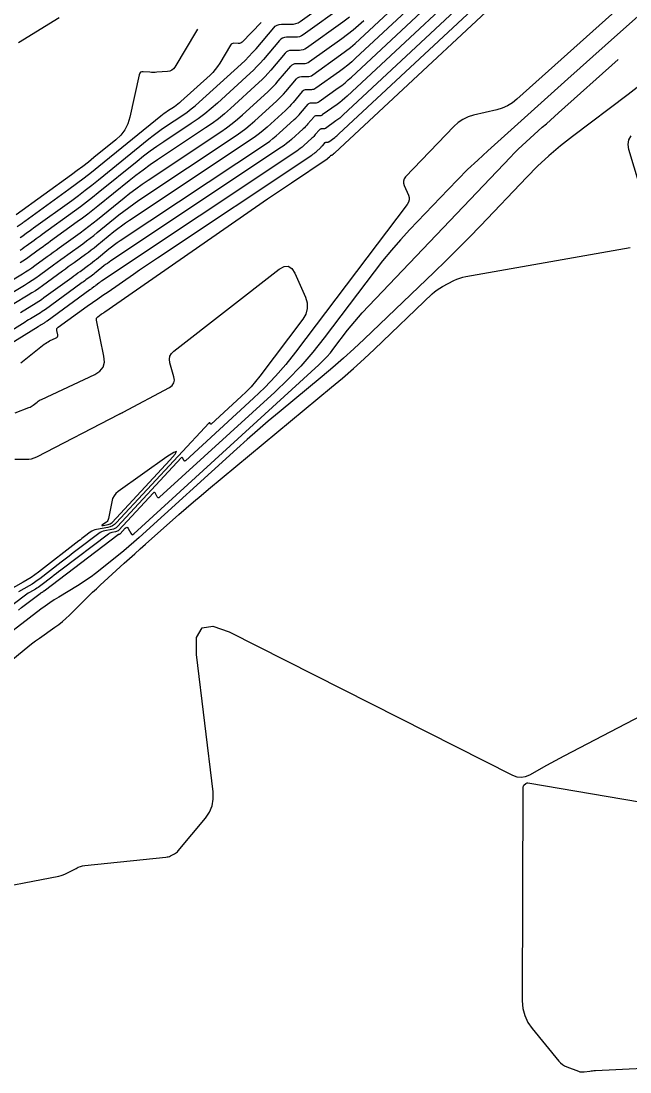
# Model space of a CAD drawing. Extents: x 1768942 to 1774819, y 723037 to 732099.
# Drawn here: x 1770440.8 to 1770546.4, y 726270.3 to 726452.6 of the extents above; entities that cross this region are included whole.
import ezdxf

# ---------------------------------------------------------------- set-up
doc = ezdxf.new("R2010")
doc.units = 0
doc.layers.add('R_Contours', color=7, linetype='Continuous')

msp = doc.modelspace()

# ---------------------------------------------------------------- linework, layer by layer
at = {"layer": 'R_Contours'}
for points in [[(1770437.5, 726404.48), (1770441.42, 726406.84), (1770442.07, 726407.25), (1770442.71, 726407.66), (1770443.34, 726408.09), (1770443.97, 726408.54), (1770446.44, 726410.34), (1770447.06, 726410.79), (1770447.68, 726411.25), (1770448.3, 726411.69), (1770448.92, 726412.14), (1770451.51, 726414.01), (1770452.14, 726414.48), (1770452.77, 726414.95), (1770453.39, 726415.44), (1770454, 726415.93), (1770457.78, 726419), (1770458.62, 726419.66), (1770459.47, 726420.31), (1770460.34, 726420.94), (1770461.23, 726421.54), (1770478.07, 726432.75), (1770478.92, 726433.34), (1770479.75, 726433.97), (1770480.55, 726434.62), (1770481.33, 726435.31), (1770485.1, 726438.73), (1770485.51, 726439.13), (1770485.91, 726439.53), (1770486.3, 726439.95), (1770486.68, 726440.38), (1770488.56, 726442.61), (1770488.74, 726442.78), (1770488.94, 726442.9), (1770489.16, 726442.97), (1770489.41, 726443), (1770490.44, 726442.99), (1770490.69, 726443), (1770490.93, 726443.06), (1770491.16, 726443.15), (1770491.38, 726443.28), (1770496.2, 726446.74), (1770497.06, 726447.38), (1770497.9, 726448.04), (1770498.72, 726448.74), (1770499.52, 726449.46), (1770516.76, 726465.56)], [(1770525.01, 726465.44), (1770497.36, 726439.61), (1770496.94, 726439.23), (1770496.5, 726438.86), (1770496.06, 726438.51), (1770495.6, 726438.17), (1770493.03, 726436.33), (1770492.92, 726436.26), (1770492.8, 726436.21), (1770492.67, 726436.18), (1770492.54, 726436.17), (1770491.99, 726436.18), (1770491.86, 726436.16), (1770491.74, 726436.13), (1770491.63, 726436.06), (1770491.54, 726435.97), (1770490.54, 726434.79), (1770490.34, 726434.56), (1770490.13, 726434.33), (1770489.92, 726434.12), (1770489.7, 726433.91), (1770487.7, 726432.09), (1770487.28, 726431.73), (1770486.85, 726431.38), (1770486.41, 726431.05), (1770485.96, 726430.73), (1770456.37, 726411.03), (1770456.06, 726410.82), (1770455.76, 726410.6), (1770455.46, 726410.37), (1770455.16, 726410.14), (1770453.83, 726409.06), (1770453.62, 726408.89), (1770453.4, 726408.72), (1770453.18, 726408.55), (1770452.96, 726408.38), (1770452.06, 726407.74), (1770451.83, 726407.57), (1770451.61, 726407.41), (1770451.39, 726407.25), (1770451.16, 726407.08), (1770445.03, 726402.61), (1770444.75, 726402.41), (1770444.46, 726402.22), (1770444.18, 726402.03), (1770443.88, 726401.85), (1770442.7, 726401.14), (1770442.41, 726400.96), (1770442.11, 726400.78), (1770441.82, 726400.6), (1770441.53, 726400.42), (1770437.51, 726397.89)], [(1770527.76, 726465.39), (1770496.64, 726436.33), (1770496.34, 726436.06), (1770496.04, 726435.8), (1770495.72, 726435.55), (1770495.4, 726435.31), (1770493.59, 726434.01), (1770493.51, 726433.96), (1770493.42, 726433.93), (1770493.33, 726433.91), (1770493.24, 726433.9), (1770492.85, 726433.9), (1770492.76, 726433.89), (1770492.67, 726433.87), (1770492.6, 726433.82), (1770492.53, 726433.76), (1770491.82, 726432.92), (1770491.68, 726432.76), (1770491.54, 726432.6), (1770491.39, 726432.45), (1770491.23, 726432.3), (1770489.82, 726431.02), (1770489.52, 726430.76), (1770489.22, 726430.52), (1770488.91, 726430.28), (1770488.59, 726430.06), (1770454.76, 726407.53), (1770454.64, 726407.45), (1770454.52, 726407.36), (1770454.4, 726407.28), (1770454.29, 726407.18), (1770453.78, 726406.77), (1770453.69, 726406.7), (1770453.61, 726406.64), (1770453.52, 726406.57), (1770453.44, 726406.51), (1770453.09, 726406.26), (1770453.01, 726406.2), (1770452.92, 726406.13), (1770452.83, 726406.07), (1770452.75, 726406.01), (1770445.3, 726400.58), (1770445.18, 726400.49), (1770445.05, 726400.4), (1770444.92, 726400.32), (1770444.79, 726400.24), (1770444.27, 726399.92), (1770444.14, 726399.84), (1770444.01, 726399.76), (1770443.88, 726399.68), (1770443.75, 726399.6), (1770438.92, 726396.58)], [(1770519.51, 726465.52), (1770498.8, 726446.18), (1770498.13, 726445.57), (1770497.44, 726444.98), (1770496.73, 726444.42), (1770496, 726443.88), (1770491.93, 726440.96), (1770491.75, 726440.85), (1770491.56, 726440.78), (1770491.35, 726440.73), (1770491.14, 726440.72), (1770490.27, 726440.72), (1770490.06, 726440.7), (1770489.87, 726440.64), (1770489.7, 726440.54), (1770489.55, 726440.39), (1770487.97, 726438.51), (1770487.65, 726438.15), (1770487.32, 726437.8), (1770486.98, 726437.46), (1770486.63, 726437.13), (1770483.45, 726434.23), (1770482.79, 726433.66), (1770482.12, 726433.1), (1770481.42, 726432.58), (1770480.7, 726432.08), (1770459.61, 726418.04), (1770458.92, 726417.56), (1770458.23, 726417.07), (1770457.56, 726416.57), (1770456.9, 726416.04), (1770453.95, 726413.64), (1770453.47, 726413.25), (1770452.98, 726412.87), (1770452.49, 726412.5), (1770451.99, 726412.14), (1770449.99, 726410.69), (1770449.49, 726410.33), (1770448.99, 726409.97), (1770448.49, 726409.6), (1770447.99, 726409.24), (1770444.49, 726406.68), (1770443.89, 726406.26), (1770443.29, 726405.85), (1770442.68, 726405.46), (1770442.06, 726405.07), (1770439.55, 726403.56)], [(1770439.76, 726384.66), (1770442.16, 726385.57), (1770442.36, 726385.66), (1770442.55, 726385.76), (1770442.74, 726385.87), (1770442.91, 726386), (1770443.6, 726386.54), (1770443.77, 726386.67), (1770443.95, 726386.79), (1770444.14, 726386.9), (1770444.33, 726386.99), (1770453.59, 726391.32), (1770454.46, 726391.88), (1770455.01, 726392.59), (1770455.25, 726393.46), (1770455.18, 726394.49), (1770453.88, 726400.76), (1770453.87, 726400.93), (1770453.9, 726401.08), (1770453.98, 726401.22), (1770454.11, 726401.33), (1770454.71, 726401.76), (1770454.86, 726401.87), (1770455.01, 726401.97), (1770455.16, 726402.08), (1770455.31, 726402.19), (1770483.5, 726421.76), (1770484.54, 726422.48), (1770485.58, 726423.19), (1770486.62, 726423.89), (1770487.67, 726424.59), (1770493.85, 726428.71), (1770493.91, 726428.75), (1770493.96, 726428.79), (1770494.01, 726428.83), (1770494.06, 726428.87), (1770494.3, 726429.09), (1770494.32, 726429.11), (1770494.35, 726429.14), (1770494.37, 726429.17), (1770494.4, 726429.19), (1770494.51, 726429.33), (1770494.53, 726429.34), (1770494.54, 726429.35), (1770494.55, 726429.36), (1770494.57, 726429.36), (1770494.63, 726429.36), (1770494.65, 726429.36), (1770494.66, 726429.36), (1770494.68, 726429.37), (1770494.69, 726429.38), (1770494.99, 726429.59), (1770495.05, 726429.63), (1770495.1, 726429.68), (1770495.15, 726429.72), (1770495.2, 726429.76), (1770533.26, 726465.31)], [(1770440.68, 726402.08), (1770441.14, 726402.35), (1770442.97, 726403.46), (1770443.43, 726403.74), (1770443.88, 726404.04), (1770444.32, 726404.34), (1770444.76, 726404.65), (1770449.58, 726408.16), (1770449.94, 726408.43), (1770450.3, 726408.69), (1770450.66, 726408.95), (1770451.02, 726409.21), (1770452.47, 726410.26), (1770452.83, 726410.53), (1770453.19, 726410.8), (1770453.54, 726411.07), (1770453.89, 726411.35), (1770456.03, 726413.09), (1770456.51, 726413.47), (1770457, 726413.84), (1770457.49, 726414.19), (1770457.99, 726414.54), (1770483.33, 726431.41), (1770483.91, 726431.81), (1770484.48, 726432.24), (1770485.04, 726432.69), (1770485.57, 726433.16), (1770488.16, 726435.52), (1770488.45, 726435.79), (1770488.73, 726436.07), (1770488.99, 726436.35), (1770489.25, 726436.65), (1770490.55, 726438.18), (1770490.67, 726438.3), (1770490.81, 726438.38), (1770490.96, 726438.43), (1770491.13, 726438.45), (1770491.84, 726438.44), (1770492.01, 726438.46), (1770492.18, 726438.49), (1770492.33, 726438.56), (1770492.48, 726438.65), (1770495.8, 726441.02), (1770496.39, 726441.46), (1770496.97, 726441.92), (1770497.53, 726442.4), (1770498.08, 726442.89), (1770522.26, 726465.48)], [(1770440.76, 726393.36), (1770444.82, 726396.56), (1770445.04, 726396.72), (1770445.27, 726396.87), (1770445.5, 726397.01), (1770445.74, 726397.13), (1770446.88, 726397.66), (1770447.03, 726397.76), (1770447.13, 726397.88), (1770447.17, 726398.02), (1770447.15, 726398.2), (1770447, 726398.95), (1770446.98, 726399.12), (1770447.02, 726399.28), (1770447.1, 726399.42), (1770447.23, 726399.54), (1770452.29, 726403.15), (1770453.19, 726403.78), (1770454.09, 726404.42), (1770454.99, 726405.05), (1770455.89, 726405.67), (1770460.3, 726408.74), (1770461.34, 726409.45), (1770462.38, 726410.16), (1770463.42, 726410.87), (1770464.47, 726411.57), (1770491.22, 726429.39), (1770491.41, 726429.52), (1770491.59, 726429.65), (1770491.77, 726429.8), (1770491.94, 726429.95), (1770492.76, 726430.7), (1770492.85, 726430.78), (1770492.94, 726430.87), (1770493.03, 726430.96), (1770493.11, 726431.06), (1770493.52, 726431.55), (1770493.56, 726431.58), (1770493.61, 726431.61), (1770493.65, 726431.63), (1770493.71, 726431.63), (1770493.93, 726431.63), (1770493.99, 726431.63), (1770494.04, 726431.64), (1770494.09, 726431.66), (1770494.14, 726431.69), (1770495.2, 726432.45), (1770495.38, 726432.59), (1770495.57, 726432.74), (1770495.75, 726432.89), (1770495.92, 726433.05), (1770530.51, 726465.35)], [(1770552.87, 726458.03), (1770544.22, 726450.31), (1770542.06, 726448.38), (1770539.91, 726446.45), (1770537.75, 726444.51), (1770535.59, 726442.58), (1770521.74, 726430.14), (1770519.97, 726428.51), (1770518.23, 726426.85), (1770516.52, 726425.16), (1770514.85, 726423.43), (1770508.22, 726416.46), (1770506.59, 726414.69), (1770505.01, 726412.88), (1770503.48, 726411.03), (1770502, 726409.13), (1770493.34, 726397.68), (1770491.36, 726395.18), (1770489.28, 726392.77), (1770487.08, 726390.47), (1770484.78, 726388.27), (1770464.82, 726370.02), (1770464.7, 726369.94), (1770464.6, 726369.92), (1770464.5, 726369.97), (1770464.42, 726370.09), (1770464.11, 726370.7), (1770464.03, 726370.82), (1770463.94, 726370.87), (1770463.83, 726370.85), (1770463.72, 726370.76), (1770457.74, 726364.32), (1770457.62, 726364.21), (1770457.49, 726364.13), (1770457.34, 726364.06), (1770457.18, 726364.02), (1770456.53, 726363.91), (1770456.37, 726363.87), (1770456.22, 726363.82), (1770456.08, 726363.74), (1770455.94, 726363.65), (1770447.71, 726357.39), (1770447.32, 726357.09), (1770446.93, 726356.79), (1770446.53, 726356.49), (1770446.14, 726356.19), (1770444.24, 726354.71), (1770444.01, 726354.54), (1770443.77, 726354.38), (1770443.53, 726354.23), (1770443.29, 726354.08), (1770442.29, 726353.52), (1770442.05, 726353.37), (1770441.81, 726353.22), (1770441.57, 726353.06), (1770441.34, 726352.89), (1770429.74, 726344.09)], [(1770440.66, 726415.06), (1770440.91, 726415.25), (1770441.93, 726415.99), (1770442.18, 726416.17), (1770442.44, 726416.36), (1770442.69, 726416.54), (1770442.95, 726416.73), (1770449.58, 726421.52), (1770450.76, 726422.39), (1770451.93, 726423.27), (1770453.09, 726424.17), (1770454.23, 726425.09), (1770462.97, 726432.2), (1770463.68, 726432.76), (1770464.39, 726433.3), (1770465.12, 726433.82), (1770465.86, 726434.33), (1770468.86, 726436.32), (1770469.59, 726436.83), (1770470.31, 726437.37), (1770471, 726437.94), (1770471.68, 726438.53), (1770478.96, 726445.16), (1770479.64, 726445.8), (1770480.29, 726446.46), (1770480.93, 726447.14), (1770481.54, 726447.83), (1770484.6, 726451.45), (1770484.88, 726451.73), (1770485.21, 726451.93), (1770485.57, 726452.05), (1770485.97, 726452.09), (1770487.65, 726452.07), (1770488.06, 726452.1), (1770488.45, 726452.19), (1770488.82, 726452.34), (1770489.17, 726452.55), (1770497.48, 726458.51)], [(1770546.53, 726456.82), (1770526.78, 726439.08), (1770525.99, 726438.45), (1770525.14, 726437.93), (1770524.22, 726437.53), (1770523.26, 726437.23), (1770519.26, 726436.29), (1770518.3, 726435.99), (1770517.41, 726435.57), (1770516.59, 726435.02), (1770515.85, 726434.34), (1770507.47, 726425.59), (1770507.21, 726425.24), (1770507.08, 726424.88), (1770507.08, 726424.49), (1770507.21, 726424.08), (1770507.95, 726422.4), (1770508.08, 726421.99), (1770508.09, 726421.59), (1770507.99, 726421.2), (1770507.77, 726420.83), (1770488.39, 726395.17), (1770486.71, 726393.05), (1770484.94, 726391.02), (1770483.07, 726389.06), (1770481.12, 726387.19), (1770469.29, 726376.37), (1770469.21, 726376.32), (1770469.14, 726376.31), (1770469.08, 726376.34), (1770469.03, 726376.42), (1770468.83, 726376.81), (1770468.78, 726376.89), (1770468.72, 726376.92), (1770468.65, 726376.9), (1770468.58, 726376.85), (1770457.51, 726364.95), (1770457.3, 726364.75), (1770457.06, 726364.59), (1770456.8, 726364.48), (1770456.52, 726364.41), (1770455.34, 726364.2), (1770455.05, 726364.13), (1770454.77, 726364.03), (1770454.51, 726363.9), (1770454.27, 726363.74), (1770450.53, 726360.89), (1770449.83, 726360.36), (1770449.13, 726359.82), (1770448.43, 726359.28), (1770447.73, 726358.74), (1770444.03, 726355.88), (1770443.6, 726355.56), (1770443.15, 726355.25), (1770442.7, 726354.96), (1770442.23, 726354.69), (1770440.35, 726353.61)], [(1770496.8, 726455.31), (1770489.72, 726450.24), (1770489.4, 726450.04), (1770489.07, 726449.91), (1770488.72, 726449.83), (1770488.35, 726449.8), (1770486.83, 726449.81), (1770486.47, 726449.78), (1770486.14, 726449.67), (1770485.85, 726449.49), (1770485.59, 726449.24), (1770482.82, 726445.97), (1770482.27, 726445.34), (1770481.7, 726444.73), (1770481.11, 726444.13), (1770480.5, 726443.56), (1770474.84, 726438.4), (1770473.76, 726437.45), (1770472.65, 726436.55), (1770471.5, 726435.69), (1770470.32, 726434.87), (1770465.53, 726431.68), (1770464.34, 726430.87), (1770463.18, 726430.03), (1770462.03, 726429.17), (1770460.91, 726428.27), (1770454.18, 726422.8), (1770453.16, 726421.99), (1770452.14, 726421.19), (1770451.1, 726420.41), (1770450.06, 726419.64), (1770444.44, 726415.58), (1770444.1, 726415.33), (1770443.75, 726415.08), (1770443.4, 726414.83), (1770443.06, 726414.58), (1770441.68, 726413.57), (1770441.33, 726413.32), (1770440.97, 726413.08), (1770440.62, 726412.85)], [(1770435.44, 726405.4), (1770441.03, 726408.77), (1770441.58, 726409.11), (1770442.13, 726409.47), (1770442.67, 726409.84), (1770443.2, 726410.22), (1770445.31, 726411.76), (1770445.84, 726412.14), (1770446.37, 726412.52), (1770446.9, 726412.91), (1770447.43, 726413.29), (1770451.02, 726415.89), (1770451.8, 726416.46), (1770452.56, 726417.03), (1770453.31, 726417.62), (1770454.06, 726418.22), (1770458.65, 726421.95), (1770459.67, 726422.76), (1770460.71, 726423.55), (1770461.77, 726424.31), (1770462.85, 726425.04), (1770475.43, 726433.43), (1770476.42, 726434.11), (1770477.38, 726434.83), (1770478.31, 726435.59), (1770479.21, 726436.38), (1770483.56, 726440.34), (1770484.04, 726440.79), (1770484.51, 726441.26), (1770484.96, 726441.74), (1770485.39, 726442.24), (1770487.57, 726444.82), (1770487.78, 726445.02), (1770488.01, 726445.16), (1770488.27, 726445.24), (1770488.55, 726445.27), (1770489.74, 726445.26), (1770490.04, 726445.28), (1770490.31, 726445.34), (1770490.58, 726445.45), (1770490.82, 726445.6), (1770496.4, 726449.6), (1770497.4, 726450.34), (1770498.37, 726451.11), (1770499.32, 726451.91), (1770500.24, 726452.74)], [(1770482.41, 726452.4), (1770479.13, 726448.96), (1770478.99, 726448.84), (1770478.83, 726448.76), (1770478.66, 726448.71), (1770478.47, 726448.71), (1770477.7, 726448.76), (1770477.51, 726448.75), (1770477.36, 726448.69), (1770477.22, 726448.59), (1770477.11, 726448.45), (1770475.25, 726445.31), (1770474.88, 726444.75), (1770474.48, 726444.22), (1770474.04, 726443.72), (1770473.56, 726443.25), (1770468.52, 726438.65), (1770468.25, 726438.42), (1770467.97, 726438.19), (1770467.69, 726437.98), (1770467.39, 726437.77), (1770466.2, 726436.98), (1770465.9, 726436.78), (1770465.61, 726436.57), (1770465.32, 726436.35), (1770465.04, 726436.13), (1770454.29, 726427.38), (1770453.01, 726426.36), (1770451.72, 726425.35), (1770450.41, 726424.37), (1770449.09, 726423.4), (1770441.46, 726417.88), (1770441.29, 726417.76), (1770441.13, 726417.64), (1770440.97, 726417.52), (1770440.8, 726417.4), (1770440.15, 726416.92)], [(1770440.36, 726448.92), (1770447.43, 726453.26)], [(1770497.73, 726453.29), (1770496.6, 726452.45), (1770490.27, 726447.92), (1770489.99, 726447.75), (1770489.69, 726447.62), (1770489.38, 726447.55), (1770489.05, 726447.53), (1770487.69, 726447.54), (1770487.37, 726447.51), (1770487.08, 726447.42), (1770486.81, 726447.26), (1770486.58, 726447.03), (1770484.11, 726444.11), (1770483.61, 726443.54), (1770483.1, 726442.99), (1770482.58, 726442.46), (1770482.03, 726441.95), (1770477.09, 726437.45), (1770476.07, 726436.55), (1770475.01, 726435.69), (1770473.92, 726434.88), (1770472.8, 726434.1), (1770464.46, 726428.55), (1770463.19, 726427.68), (1770461.95, 726426.78), (1770460.72, 726425.86), (1770459.52, 726424.9), (1770454.12, 726420.51), (1770453.24, 726419.81), (1770452.35, 726419.11), (1770451.45, 726418.43), (1770450.54, 726417.77), (1770445.93, 726414.44), (1770445.5, 726414.12), (1770445.06, 726413.8), (1770444.62, 726413.48), (1770444.19, 726413.17), (1770442.44, 726411.89), (1770442, 726411.58), (1770441.55, 726411.27), (1770441.1, 726410.98), (1770440.64, 726410.7)], [(1770471.4, 726451.19), (1770471.19, 726450.93), (1770467.45, 726444.63), (1770467.21, 726444.32), (1770466.93, 726444.09), (1770466.59, 726443.93), (1770466.2, 726443.86), (1770464.32, 726443.73), (1770464.03, 726443.71), (1770463.73, 726443.71), (1770463.44, 726443.71), (1770463.15, 726443.73), (1770461.99, 726443.83), (1770461.73, 726443.82), (1770461.53, 726443.73), (1770461.38, 726443.56), (1770461.29, 726443.31), (1770459.65, 726435.94), (1770459.3, 726434.8), (1770458.78, 726433.76), (1770458.09, 726432.84), (1770457.22, 726432.01), (1770453.43, 726428.93), (1770452.48, 726428.17), (1770451.52, 726427.42), (1770450.55, 726426.68), (1770449.56, 726425.96), (1770439.96, 726419.02)], [(1770440.33, 726350.46), (1770440.88, 726350.88), (1770444.14, 726353.35), (1770444.16, 726353.37), (1770444.19, 726353.39), (1770444.21, 726353.4), (1770444.24, 726353.42), (1770444.34, 726353.48), (1770444.37, 726353.49), (1770444.39, 726353.51), (1770444.42, 726353.53), (1770444.44, 726353.54), (1770444.64, 726353.7), (1770444.68, 726353.73), (1770444.72, 726353.76), (1770444.76, 726353.79), (1770444.81, 726353.82), (1770457.61, 726363.57), (1770457.64, 726363.59), (1770457.66, 726363.6), (1770457.69, 726363.61), (1770457.73, 726363.62), (1770457.85, 726363.64), (1770457.89, 726363.65), (1770457.91, 726363.66), (1770457.94, 726363.68), (1770457.96, 726363.7), (1770458.87, 726364.67), (1770459.02, 726364.8), (1770459.16, 726364.82), (1770459.28, 726364.76), (1770459.39, 726364.6), (1770459.81, 726363.77), (1770459.92, 726363.6), (1770460.05, 726363.53), (1770460.2, 726363.55), (1770460.36, 726363.66), (1770492.42, 726392.98), (1770493.12, 726393.66), (1770493.8, 726394.37), (1770494.44, 726395.1), (1770495.05, 726395.87), (1770497.42, 726399.01), (1770498.02, 726399.78), (1770498.64, 726400.54), (1770499.29, 726401.27), (1770499.95, 726402), (1770525.66, 726429.04), (1770526.32, 726429.72), (1770526.99, 726430.38), (1770527.67, 726431.03), (1770528.36, 726431.67), (1770531.17, 726434.19), (1770531.87, 726434.82), (1770532.58, 726435.45), (1770533.28, 726436.08), (1770533.98, 726436.71), (1770544.34, 726445.96)], [(1770547.62, 726441.08), (1770546.07, 726439.88), (1770536.42, 726432.61), (1770534.32, 726430.97), (1770532.3, 726429.24), (1770530.35, 726427.43), (1770528.48, 726425.54), (1770520.43, 726417.1), (1770518.47, 726415.07), (1770516.48, 726413.05), (1770514.47, 726411.06), (1770512.44, 726409.09), (1770500.27, 726397.44), (1770498.5, 726395.77), (1770496.7, 726394.14), (1770494.87, 726392.54), (1770493.02, 726390.97), (1770485.53, 726384.77), (1770483.67, 726383.21), (1770481.82, 726381.62), (1770479.99, 726380.02), (1770478.19, 726378.4), (1770461.25, 726363.03), (1770460.38, 726362.25), (1770459.5, 726361.48), (1770458.6, 726360.74), (1770457.69, 726360), (1770453.68, 726356.82), (1770452.93, 726356.25), (1770452.17, 726355.7), (1770451.38, 726355.17), (1770450.59, 726354.67), (1770447.36, 726352.71), (1770446.56, 726352.21), (1770445.77, 726351.69), (1770445, 726351.15), (1770444.24, 726350.59), (1770435.31, 726343.8)], [(1770549.69, 726418.69), (1770546.2, 726430.35), (1770546.06, 726431.24), (1770546.18, 726432.03), (1770546.56, 726432.74)], [(1770436.03, 726339.25), (1770441.35, 726343.59), (1770441.99, 726344.1), (1770442.64, 726344.61), (1770443.3, 726345.1), (1770443.97, 726345.58), (1770446.67, 726347.47), (1770447.33, 726347.96), (1770447.97, 726348.47), (1770448.59, 726349.01), (1770449.19, 726349.58), (1770451.89, 726352.27), (1770452.54, 726352.91), (1770453.2, 726353.54), (1770453.86, 726354.16), (1770454.53, 726354.78), (1770458.7, 726358.57), (1770459.62, 726359.4), (1770460.54, 726360.23), (1770461.47, 726361.06), (1770462.4, 726361.89), (1770468.16, 726367.01), (1770469.44, 726368.13), (1770470.72, 726369.24), (1770472.02, 726370.34), (1770473.32, 726371.43), (1770494.64, 726389.1), (1770496.55, 726390.71), (1770498.42, 726392.35), (1770500.27, 726394.03), (1770502.08, 726395.73), (1770512.08, 726405.31), (1770512.49, 726405.68), (1770512.93, 726406.01), (1770513.39, 726406.32), (1770513.87, 726406.59), (1770515.84, 726407.62), (1770516.34, 726407.85), (1770516.86, 726408.05), (1770517.38, 726408.2), (1770517.93, 726408.32), (1770546.41, 726413.37)], [(1770439.72, 726376.64), (1770441.69, 726376.61), (1770442.17, 726376.63), (1770442.64, 726376.71), (1770443.1, 726376.85), (1770443.54, 726377.05), (1770457.82, 726384.44), (1770457.87, 726384.47), (1770457.93, 726384.5), (1770457.99, 726384.52), (1770458.04, 726384.55), (1770458.27, 726384.66), (1770458.32, 726384.69), (1770458.38, 726384.71), (1770458.43, 726384.74), (1770458.49, 726384.77), (1770466.52, 726389.09), (1770466.99, 726389.43), (1770467.28, 726389.85), (1770467.38, 726390.34), (1770467.3, 726390.92), (1770466.62, 726393.37), (1770466.54, 726393.95), (1770466.62, 726394.48), (1770466.87, 726394.95), (1770467.29, 726395.37), (1770485.55, 726409.56), (1770486.39, 726410.04), (1770487.12, 726410.09), (1770487.74, 726409.7), (1770488.25, 726408.89), (1770490.09, 726404.76), (1770490.4, 726403.74), (1770490.43, 726402.76), (1770490.18, 726401.81), (1770489.64, 726400.89), (1770482.19, 726391.03), (1770481.45, 726390.1), (1770480.67, 726389.2), (1770479.84, 726388.33), (1770478.98, 726387.51), (1770473.75, 726382.72), (1770473.71, 726382.7), (1770473.68, 726382.7), (1770473.66, 726382.71), (1770473.63, 726382.74), (1770473.55, 726382.92), (1770473.52, 726382.95), (1770473.5, 726382.97), (1770473.47, 726382.96), (1770473.44, 726382.93), (1770457.29, 726365.57), (1770456.98, 726365.28), (1770456.63, 726365.06), (1770456.26, 726364.89), (1770455.85, 726364.79), (1770453.89, 726364.45), (1770453.6, 726364.38), (1770453.32, 726364.28), (1770453.05, 726364.14), (1770452.8, 726363.97), (1770451.82, 726363.23), (1770451.57, 726363.04), (1770451.33, 726362.85), (1770451.08, 726362.67), (1770450.84, 726362.48), (1770443.83, 726357.05), (1770443.19, 726356.58), (1770442.53, 726356.13), (1770441.86, 726355.7), (1770441.18, 726355.29), (1770437.59, 726353.25)], [(1770433.46, 726301.67), (1770447.34, 726304.33), (1770447.74, 726304.42), (1770448.13, 726304.54), (1770448.51, 726304.7), (1770448.87, 726304.88), (1770450.33, 726305.66), (1770450.69, 726305.84), (1770451.08, 726305.98), (1770451.47, 726306.08), (1770451.87, 726306.14), (1770465.92, 726307.6), (1770466.12, 726307.63), (1770466.32, 726307.68), (1770466.51, 726307.74), (1770466.69, 726307.83), (1770467.42, 726308.2), (1770467.6, 726308.3), (1770467.76, 726308.42), (1770467.91, 726308.55), (1770468.05, 726308.7), (1770472.75, 726314.37), (1770473.45, 726315.4), (1770473.91, 726316.5), (1770474.12, 726317.68), (1770474.09, 726318.93), (1770471.21, 726342.73), (1770471.24, 726345.7), (1770472.19, 726347.35), (1770474.06, 726347.68), (1770476.87, 726346.69), (1770525.98, 726321.82), (1770526.74, 726321.54), (1770527.49, 726321.45), (1770528.24, 726321.57), (1770528.99, 726321.88), (1770531.98, 726323.55), (1770532.72, 726323.96), (1770533.47, 726324.37), (1770534.23, 726324.77), (1770534.98, 726325.17), (1770568.53, 726342.7)], [(1770578.62, 726311.92), (1770528.69, 726320.45), (1770528.58, 726320.46), (1770528.48, 726320.44), (1770528.38, 726320.4), (1770528.3, 726320.33), (1770527.96, 726320.03), (1770527.88, 726319.94), (1770527.83, 726319.85), (1770527.8, 726319.75), (1770527.79, 726319.64), (1770527.7, 726282.68), (1770527.8, 726281.36), (1770528.12, 726280.12), (1770528.66, 726278.95), (1770529.41, 726277.86), (1770534.02, 726272.23), (1770534.32, 726271.91), (1770534.65, 726271.63), (1770535.02, 726271.41), (1770535.42, 726271.23), (1770537.46, 726270.46), (1770537.69, 726270.39), (1770537.93, 726270.35), (1770538.17, 726270.34), (1770538.41, 726270.36), (1770539.39, 726270.5), (1770539.63, 726270.53), (1770539.88, 726270.56), (1770540.12, 726270.58), (1770540.37, 726270.59), (1770589.57, 726273.02)]]:
    msp.add_lwpolyline(points, dxfattribs=at)
msp.add_lwpolyline([(1770456.08, 726365.34), (1770456.26, 726365.42), (1770456.43, 726365.53), (1770456.58, 726365.67), (1770466.59, 726376.44), (1770467.53, 726377.52), (1770467.76, 726377.98), (1770467.28, 726377.81), (1770466.08, 726377.02), (1770457.66, 726371.02), (1770457.24, 726370.67), (1770456.92, 726370.26), (1770456.68, 726369.79), (1770456.53, 726369.26), (1770455.98, 726366.32), (1770455.93, 726366.14), (1770455.85, 726365.98), (1770455.73, 726365.84), (1770455.59, 726365.72), (1770454.95, 726365.29), (1770454.83, 726365.2), (1770454.8, 726365.15), (1770454.86, 726365.13), (1770455.01, 726365.14), (1770455.88, 726365.29)], close=True, dxfattribs=at)

doc.saveas('drawing.dxf')
